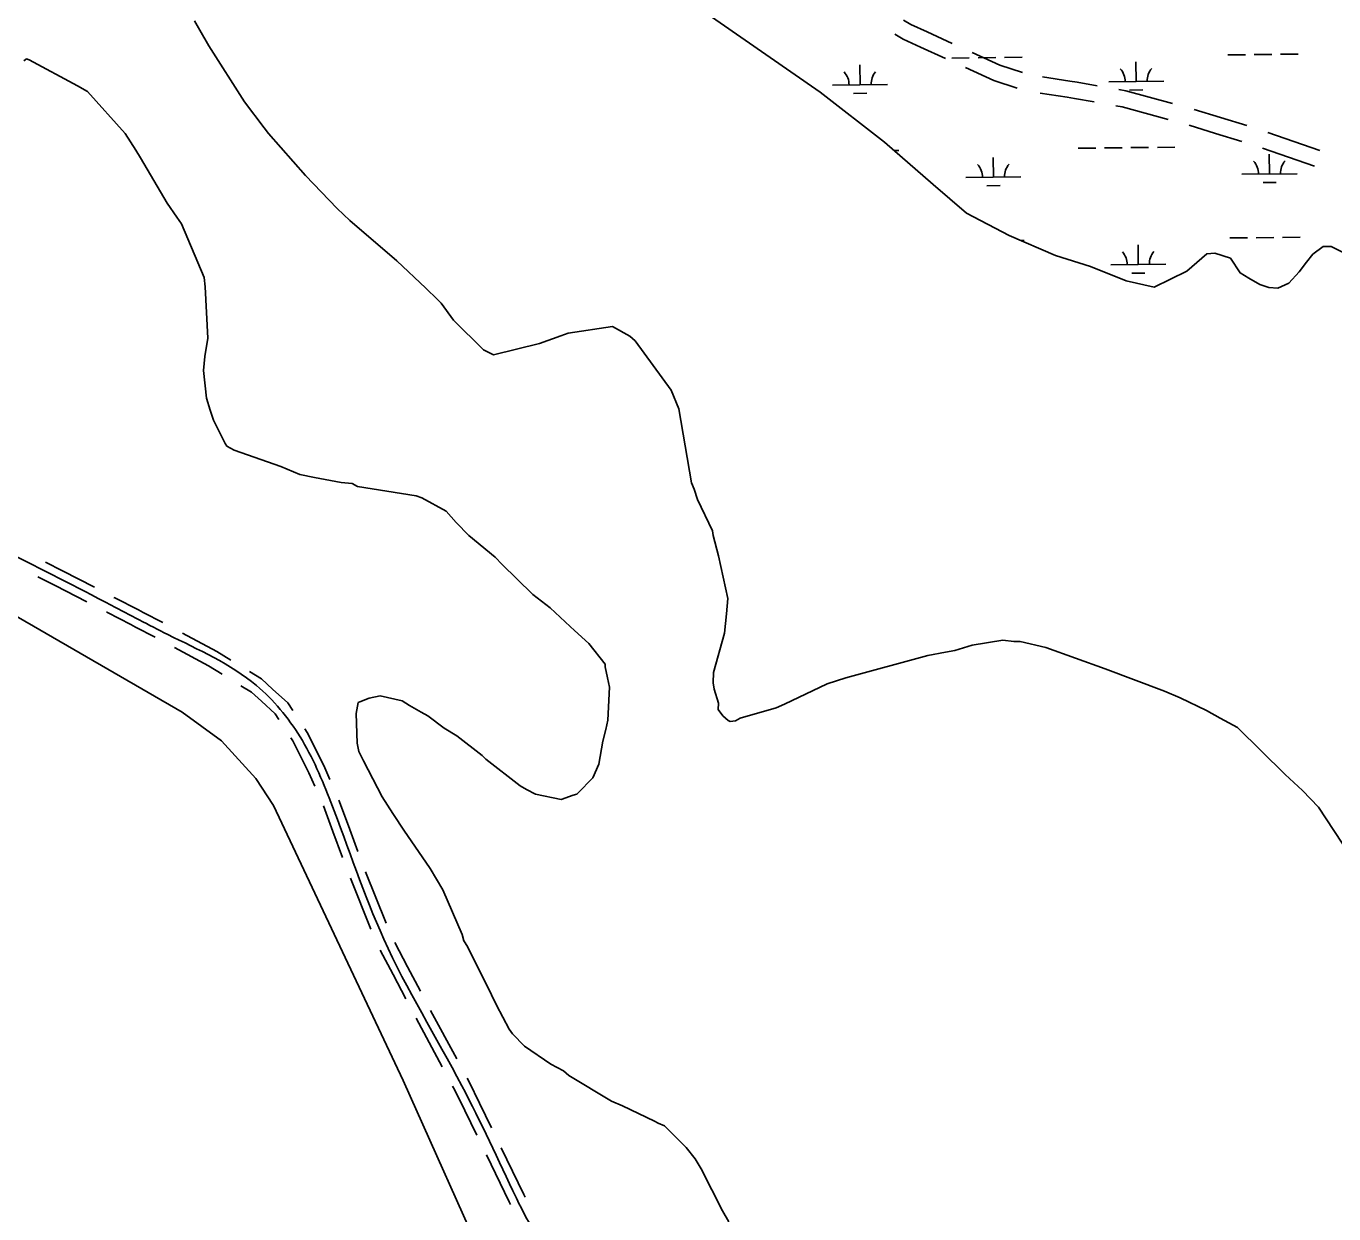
# Model space of a CAD drawing. Extents: x 3683613 to 3738215, y 469626 to 495384.
# Drawn here: x 3711559 to 3713936, y 483454 to 485613 of the extents above; entities that cross this region are included whole.
import ezdxf

# ---------------------------------------------------------------- set-up
doc = ezdxf.new("R2010")
doc.units = 0
for name, color, linetype in [('V-ROAD-CNTR', 7, 'Continuous'), ('V-SITE-VEGE', 7, 'Continuous'), ('V-TOPO-SHOR', 7, 'Continuous'), ('V-WETL-SWMP', 7, 'Continuous')]:
    doc.layers.add(name, color=color, linetype=linetype)

msp = doc.modelspace()

# ---------------------------------------------------------------- linework, layer by layer
at = {"layer": 'V-ROAD-CNTR'}
for points in [[(3713153.9, 485623.7), (3713167, 485615.6), (3713196.8, 485602)], [(3713196.8, 485602), (3713242.3, 485581.3)], [(3713138.2, 485598.1), (3713152.9, 485589.1), (3713184.4, 485574.7)], [(3713184.4, 485574.7), (3713229.9, 485554)], [(3713278.7, 485564.7), (3713329.1, 485541.8), (3713369.9, 485528.4)], [(3713266.3, 485537.4), (3713318.1, 485513.8), (3713360.6, 485499.9)], [(3713406.5, 485520.5), (3713455.9, 485512.9)], [(3713455.9, 485512.9), (3713469.3, 485510.8), (3713505.6, 485504.4)], [(3713402, 485490.9), (3713451.4, 485483.3)], [(3713451.4, 485483.3), (3713464.4, 485481.2), (3713500.3, 485474.9)], [(3713544.9, 485497.4), (3713557.6, 485495.2), (3713643, 485471.9)], [(3713539.7, 485467.9), (3713551, 485465.9), (3713635.1, 485442.9)], [(3713682, 485461.2), (3713729.8, 485446.5)], [(3713729.8, 485446.5), (3713777.6, 485431.8)], [(3713673.2, 485432.5), (3713721, 485417.8)], [(3713721, 485417.8), (3713768.8, 485403.1)], [(3713816.2, 485419.4), (3713910.7, 485386.8)], [(3713806.4, 485391.1), (3713900.9, 485358.4)], [(3711682.7, 484592.9), (3711624.9, 484622.7), (3711593.7, 484638.7)], [(3711668.9, 484566.3), (3711611.2, 484596), (3711580, 484612)], [(3711762.7, 484551.7), (3711720.1, 484573.7), (3711718.2, 484574.6)], [(3711748.9, 484525), (3711706.3, 484547), (3711704.5, 484548)], [(3711807.1, 484528.7), (3711771.5, 484547.1), (3711762.7, 484551.7)], [(3711793.3, 484502), (3711757.7, 484520.5), (3711748.9, 484525)], [(3711930.5, 484460.4), (3711905.1, 484475.9), (3711842.6, 484509.8)], [(3711914.8, 484434.8), (3711890.1, 484449.9), (3711828.3, 484483.4)], [(3712006.6, 484407.8), (3711986.3, 484426.3), (3711964.6, 484439.6)], [(3711986.4, 484385.7), (3711968.2, 484402.2), (3711949, 484414)], [(3712043.2, 484368.9), (3712034.1, 484382.7), (3712006.6, 484407.8)], [(3712018.1, 484352.4), (3712011.1, 484363.1), (3711986.4, 484385.7)], [(3712083.3, 484231.7), (3712072.5, 484256), (3712043.5, 484313.8), (3712040.1, 484319)], [(3712110.7, 484243.8), (3712099.7, 484268.8), (3712069.5, 484328.8), (3712065.2, 484335.5)], [(3712144.5, 484159.4), (3712127.1, 484206.3)], [(3712116.3, 484149), (3712099, 484195.9)], [(3712161.8, 484112.5), (3712144.5, 484159.4)], [(3712133.7, 484102.1), (3712116.3, 484149)], [(3712185.4, 483971.5), (3712148, 484064.3)], [(3712213.2, 483982.7), (3712175.8, 484075.5)], [(3712252.1, 483903.4), (3712228.9, 483947.6)], [(3712225.6, 483889.4), (3712202.3, 483933.7)], [(3712248.8, 483845.2), (3712225.6, 483889.4)], [(3712275.4, 483859.1), (3712252.1, 483903.4)], [(3712341.4, 483735.9), (3712294, 483823.9)], [(3712315, 483721.6), (3712267.5, 483809.6)], [(3712382.9, 483655.3), (3712364, 483694), (3712360.4, 483700.6)], [(3712355.9, 483642.1), (3712337.3, 483680.3), (3712334, 483686.4)], [(3712404.9, 483610.4), (3712382.9, 483655.3)], [(3712377.9, 483597.2), (3712355.9, 483642.1)], [(3712439.1, 483471.2), (3712436.5, 483476.4), (3712395.4, 483561.3)], [(3712465.9, 483484.6), (3712463.4, 483489.6), (3712422.4, 483574.4)]]:
    msp.add_lwpolyline(points, dxfattribs=at)
msp.add_spline([(3712936.1, 483003.9), (3712872.3, 483143.7), (3712762.9, 483230.9), (3712600.2, 483342.8), (3712499.7, 483403.2), (3712449.9, 483483), (3712350.6, 483687.1), (3712208.7, 483953.7), (3712112.6, 484202.3), (3712056.5, 484321.3), (3711977.3, 484414.3), (3711816, 484507.1), (3711713.2, 484560.4), (3711522.7, 484658.1), (3711320.6, 484751.3), (3711169.1, 484812.3), (3711112, 484858.8), (3711100.7, 484872.8)], degree=3, dxfattribs=at)
at = {"layer": 'V-SITE-VEGE'}
for p, q in [((3711874.3, 485605.5), (3711864.6, 485622.4)), ((3711890.5, 485576.8), (3711874.3, 485605.5)), ((3711955.4, 485475.3), (3711890.5, 485576.8)), ((3711554.1, 485549.7), (3711559.1, 485553)), ((3711559.1, 485553), (3711564.1, 485551.2)), ((3711564.1, 485551.2), (3711651.8, 485504.4)), ((3711651.8, 485504.4), (3711670, 485494.1)), ((3711670, 485494.1), (3711738.7, 485417.5)), ((3711991.3, 485427.8), (3711955.4, 485475.3)), ((3711738.7, 485417.5), (3711758.2, 485387.1)), ((3711999.5, 485417.6), (3711991.3, 485427.8)), ((3712066.6, 485341.1), (3711999.5, 485417.6)), ((3711758.2, 485387.1), (3711766.3, 485373.6)), ((3711766.3, 485373.6), (3711814.9, 485290.7)), ((3712123.9, 485281.5), (3712066.6, 485341.1)), ((3711814.9, 485290.7), (3711832.8, 485265.3)), ((3712146.9, 485259.4), (3712123.9, 485281.5)), ((3711832.8, 485265.3), (3711840.9, 485253.5)), ((3711840.9, 485253.5), (3711882.5, 485155.8)), ((3712232.4, 485185.9), (3712146.9, 485259.4)), ((3712285, 485136.4), (3712232.4, 485185.9)), ((3711882.5, 485155.8), (3711883.9, 485139)), ((3711883.9, 485139), (3711888.8, 485045.3)), ((3712306.3, 485116), (3712285, 485136.4)), ((3712312.9, 485109.2), (3712306.3, 485116)), ((3712335.7, 485078.6), (3712312.9, 485109.2)), ((3712389.8, 485024.1), (3712335.7, 485078.6)), ((3712544.1, 485054.6), (3712530.7, 485049.9)), ((3712624.6, 485066.5), (3712544.1, 485054.6)), ((3712656, 485049.2), (3712624.6, 485066.5)), ((3711888.8, 485045.3), (3711883.2, 485012)), ((3712492, 485035.6), (3712408, 485015.4)), ((3712530.7, 485049.9), (3712492, 485035.6)), ((3712665.9, 485040.6), (3712656, 485049.2)), ((3712731, 484950.8), (3712665.9, 485040.6)), ((3711883.2, 485012), (3711881, 484987)), ((3712408, 485015.4), (3712389.8, 485024.1)), ((3711881, 484987), (3711886.7, 484936.7)), ((3711886.7, 484936.7), (3711893, 484914.9)), ((3712745.4, 484917.1), (3712731, 484950.8)), ((3711893, 484914.9), (3711899.3, 484896.4)), ((3712768, 484783), (3712745.4, 484917.1)), ((3711899.3, 484896.4), (3711920.3, 484854.2)), ((3711920.3, 484854.2), (3711923.5, 484849.1)), ((3711923.5, 484849.1), (3711936.8, 484842.2)), ((3711936.8, 484842.2), (3712021.4, 484812.2)), ((3712021.4, 484812.2), (3712056.3, 484798.1)), ((3712056.3, 484798.1), (3712082.9, 484792.6)), ((3712082.9, 484792.6), (3712131.2, 484783.3)), ((3712131.2, 484783.3), (3712151.2, 484781.3)), ((3712151.2, 484781.3), (3712161.1, 484776.1)), ((3712161.1, 484776.1), (3712267.8, 484759)), ((3712772.8, 484771.2), (3712768, 484783)), ((3712779.1, 484752.7), (3712772.8, 484771.2)), ((3712267.8, 484759), (3712277.7, 484755.5)), ((3712277.7, 484755.5), (3712322.4, 484731.2)), ((3712806.4, 484695.3), (3712779.1, 484752.7)), ((3712322.4, 484731.2), (3712340.4, 484710.9)), ((3712340.4, 484710.9), (3712363.4, 484687)), ((3712363.4, 484687), (3712411.1, 484647.7)), ((3712807.9, 484686.9), (3712806.4, 484695.3)), ((3712817.3, 484650), (3712807.9, 484686.9)), ((3712834.2, 484572.8), (3712817.3, 484650)), ((3712411.1, 484647.7), (3712424.2, 484634.1)), ((3712424.2, 484634.1), (3712450.4, 484608.5)), ((3712450.4, 484608.5), (3712480, 484579.5)), ((3712480, 484579.5), (3712511.3, 484555.5)), ((3712511.3, 484555.5), (3712547.4, 484521.4)), ((3712832, 484544.4), (3712834.2, 484572.8)), ((3712828, 484509.4), (3712832, 484544.4)), ((3712547.4, 484521.4), (3712555.6, 484514.6)), ((3712555.6, 484514.6), (3712581.9, 484490.7)), ((3712808.2, 484437.9), (3712828, 484509.4)), ((3712581.9, 484490.7), (3712611.3, 484453.3)), ((3713278.8, 484487.5), (3713246.9, 484478.1)), ((3713334.1, 484496.5), (3713278.8, 484487.5)), ((3713354.2, 484494.4), (3713334.1, 484496.5)), ((3713365.9, 484494.2), (3713354.2, 484494.4)), ((3713412.4, 484483.3), (3713365.9, 484494.2)), ((3713520.3, 484444.5), (3713412.4, 484483.3)), ((3713198.2, 484469), (3713048.7, 484428.3)), ((3713230.1, 484475), (3713198.2, 484469)), ((3713246.9, 484478.1), (3713230.1, 484475)), ((3712611.3, 484453.3), (3712611.2, 484448.3)), ((3712611.2, 484448.3), (3712615.8, 484428.2)), ((3712807.9, 484419.5), (3712808.2, 484437.9)), ((3713628.2, 484404), (3713520.3, 484444.5)), ((3712615.8, 484428.2), (3712618.9, 484411.4)), ((3712618.9, 484411.4), (3712616, 484351.3)), ((3712809.3, 484407.8), (3712807.9, 484419.5)), ((3713015.1, 484417.3), (3712937.5, 484380.3)), ((3713048.7, 484428.3), (3713015.1, 484417.3)), ((3712182.3, 484391.3), (3712165.4, 484384.9)), ((3712202.4, 484395.9), (3712182.3, 484391.3)), ((3712242.3, 484386.8), (3712202.4, 484395.9)), ((3712817.2, 484382.6), (3712809.3, 484407.8)), ((3713656.4, 484391.7), (3713628.2, 484404)), ((3713704.4, 484369.1), (3713656.4, 484391.7)), ((3712162, 484383.3), (3712158.3, 484363.3)), ((3712158.3, 484363.3), (3712160.7, 484309.8)), ((3712165.4, 484384.9), (3712162, 484383.3)), ((3712255.5, 484378.2), (3712242.3, 484386.8)), ((3712277, 484366.1), (3712255.5, 484378.2)), ((3712288.6, 484359.2), (3712277, 484366.1)), ((3712817, 484370.9), (3712817.2, 484382.6)), ((3712825.1, 484359), (3712817, 484370.9)), ((3712922.3, 484373.9), (3712856.8, 484355.1)), ((3712937.5, 484380.3), (3712922.3, 484373.9)), ((3713729.2, 484355.3), (3713704.4, 484369.1)), ((3712318.3, 484336.9), (3712288.6, 484359.2)), ((3712616, 484351.3), (3712612.4, 484334.7)), ((3712835, 484350.5), (3712825.1, 484359)), ((3712838.3, 484348.8), (3712835, 484350.5)), ((3712848.3, 484350.2), (3712838.3, 484348.8)), ((3712856.8, 484355.1), (3712848.3, 484350.2)), ((3713760.7, 484338), (3713729.2, 484355.3)), ((3712341.4, 484323.1), (3712318.3, 484336.9)), ((3712387.5, 484287.1), (3712341.4, 484323.1)), ((3712612.4, 484334.7), (3712607, 484313)), ((3713847.6, 484252.7), (3713760.7, 484338)), ((3712160.7, 484309.8), (3712163.7, 484294.7)), ((3712163.7, 484294.7), (3712171.7, 484277.8)), ((3712607, 484313), (3712599.5, 484271.4)), ((3712171.7, 484277.8), (3712205.6, 484212)), ((3712394.1, 484280.3), (3712387.5, 484287.1)), ((3712456.7, 484232.3), (3712394.1, 484280.3)), ((3712599.5, 484271.4), (3712589, 484246.5)), ((3712589, 484246.5), (3712561.7, 484218.6)), ((3713878.8, 484223.7), (3713847.6, 484252.7)), ((3712468.3, 484225.4), (3712456.7, 484232.3)), ((3712484.8, 484216.7), (3712468.3, 484225.4)), ((3713908.3, 484193.1), (3713878.8, 484223.7)), ((3712205.6, 484212), (3712225.1, 484181.6)), ((3712531.4, 484207.5), (3712484.8, 484216.7)), ((3712553.3, 484215.4), (3712531.4, 484207.5)), ((3712560, 484217), (3712553.3, 484215.4)), ((3712561.7, 484218.6), (3712560, 484217)), ((3712225.1, 484181.6), (3712246.2, 484149.4)), ((3713965.2, 484106.8), (3713908.3, 484193.1)), ((3712246.2, 484149.4), (3712285.2, 484093.5)), ((3712285.2, 484093.5), (3712293.4, 484081.6)), ((3712293.4, 484081.6), (3712316, 484042.8)), ((3712316, 484042.8), (3712351.3, 483961.9)), ((3712351.3, 483961.9), (3712354.4, 483950.1)), ((3712354.4, 483950.1), (3712360.9, 483940)), ((3712360.9, 483940), (3712404.4, 483852.2)), ((3712404.4, 483852.2), (3712414, 483833.7)), ((3712414, 483833.7), (3712436.6, 483789.8)), ((3712436.6, 483789.8), (3712443.1, 483781.3)), ((3712443.1, 483781.3), (3712464.4, 483759.2)), ((3712464.4, 483759.2), (3712512.3, 483726.5)), ((3712512.3, 483726.5), (3712535.4, 483714.4)), ((3712535.4, 483714.4), (3712545.3, 483705.8)), ((3712545.3, 483705.8), (3712623, 483659.2)), ((3712623, 483659.2), (3712642.9, 483650.5)), ((3712642.9, 483650.5), (3712700.8, 483622.7)), ((3712700.8, 483622.7), (3712707.5, 483619.2)), ((3712707.5, 483619.2), (3712719.1, 483614)), ((3712719.1, 483614), (3712758.4, 483574.8)), ((3712758.4, 483574.8), (3712774.8, 483554.4)), ((3712774.8, 483554.4), (3712786.1, 483535.8)), ((3712786.1, 483535.8), (3712824.8, 483459.9)), ((3712824.8, 483459.9), (3712836.1, 483439.6))]:
    msp.add_line(p, q, dxfattribs=at)
at = {"layer": 'V-TOPO-SHOR'}
msp.add_lwpolyline([(3711235.1, 484716.8), (3711842.1, 484365.9), (3711913.5, 484313.6), (3711976.4, 484245.1), (3712008.1, 484196.6), (3712244.3, 483696.8), (3712402.4, 483342.9)], dxfattribs=at)
at = {"layer": 'V-WETL-SWMP'}
for p, q in [((3713241.3, 485554.5), (3713273.3, 485554.9)), ((3713289.3, 485555), (3713321.3, 485555.4)), ((3713337.3, 485555.6), (3713369.3, 485556)), ((3713743.2, 485560.3), (3713775.2, 485560.7)), ((3713791.2, 485560.9), (3713823.2, 485561.3)), ((3713839.2, 485561.4), (3713871.2, 485561.8)), ((3713074.8, 485506.1), (3713074.4, 485542.1)), ((3713576.7, 485512), (3713576.2, 485548)), ((3713024.8, 485505.5), (3713124.8, 485506.7)), ((3713526.7, 485511.4), (3713626.7, 485512.5)), ((3713063, 485490.5), (3713087, 485490.8)), ((3713564.8, 485496.4), (3713588.8, 485496.7)), ((3713136.2, 485386.8), (3713145.3, 485386.9)), ((3713471.2, 485390.7), (3713503.2, 485391)), ((3713519.2, 485391.2), (3713551.2, 485391.6)), ((3713567.2, 485391.8), (3713599.2, 485392.1)), ((3713615.2, 485392.3), (3713647.2, 485392.7)), ((3713317.2, 485338.1), (3713316.8, 485374.1)), ((3713819.1, 485344), (3713818.7, 485380)), ((3713267.2, 485337.5), (3713367.2, 485338.7)), ((3713769.1, 485343.4), (3713869.1, 485344.5)), ((3713305.4, 485322.5), (3713329.4, 485322.8)), ((3713807.3, 485328.4), (3713831.3, 485328.7)), ((3713366.7, 485223.3), (3713373.2, 485223.3)), ((3713747.1, 485227.7), (3713779, 485228)), ((3713795, 485228.2), (3713827, 485228.6)), ((3713843, 485228.8), (3713875, 485229.2)), ((3713580.5, 485179.3), (3713580.1, 485215.3)), ((3713530.5, 485178.7), (3713630.5, 485179.9)), ((3713568.7, 485163.7), (3713592.7, 485164))]:
    msp.add_line(p, q, dxfattribs=at)
for points in [[(3713898.1, 485198.4), (3713886.1, 485183.6), (3713872.8, 485166), (3713854.1, 485145.8), (3713834, 485136.3), (3713817.9, 485137.6), (3713801.8, 485142.9), (3713781.6, 485154.8), (3713765.5, 485164.1), (3713747.9, 485190.8), (3713719.7, 485200.1), (3713704.9, 485198.7), (3713668.9, 485167.3), (3713609.5, 485138.2), (3713558.7, 485149.5), (3713493.5, 485175.8), (3713429.9, 485196.1), (3713345.9, 485232.2), (3713268, 485272.6), (3713207.6, 485324.8), (3713119.1, 485401.6), (3713002.4, 485492.9), (3712766.8, 485655.6)], [(3713955.7, 485200), (3713931.5, 485212), (3713916.8, 485211.9), (3713898.1, 485198.4)]]:
    msp.add_lwpolyline(points, dxfattribs=at)
for centre, start, end in [((3713019.5, 485506), 359.8949, 41.4385), ((3713130, 485507.2), 139.8949, 181.4385), ((3713521.4, 485511.8), 359.8949, 41.4385), ((3713631.9, 485513.1), 139.8949, 181.4385), ((3713372.5, 485339.2), 139.8949, 181.4385), ((3713763.9, 485343.8), 359.8949, 41.4385), ((3713874.3, 485345.1), 139.8949, 181.4385), ((3713262, 485337.9), 359.8949, 41.4385), ((3713525.3, 485179.1), 359.8949, 41.4385), ((3713635.8, 485180.4), 139.8949, 181.4385)]:
    msp.add_arc(centre, 35.2, start, end, dxfattribs=at)

doc.saveas('drawing.dxf')
